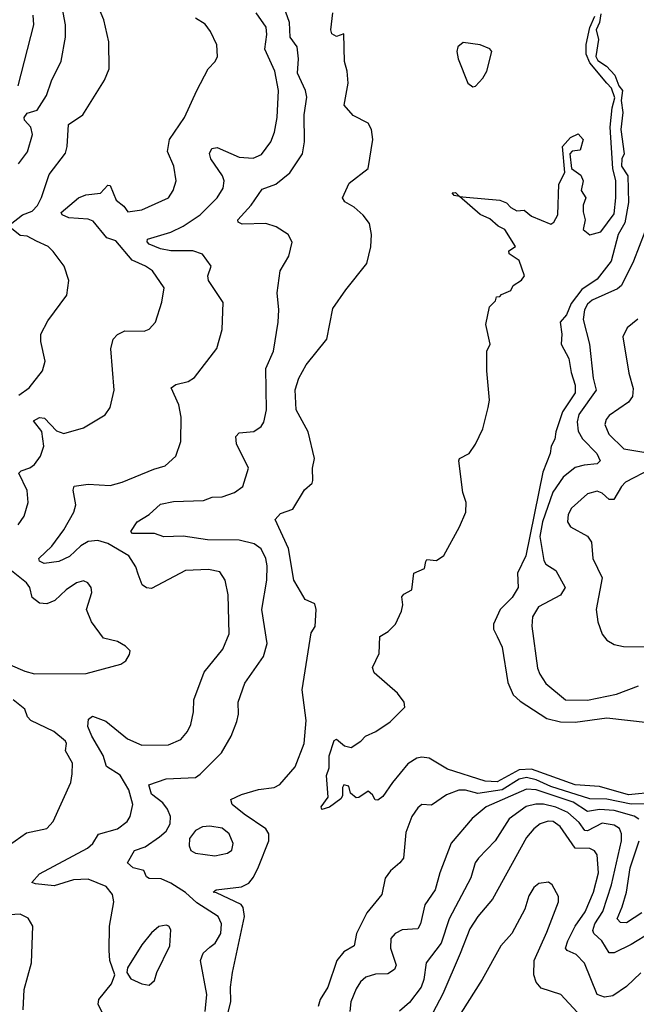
# Model space of a CAD drawing. Extents: x 1550320 to 1685906, y 509093 to 640511.
# Tile 432 of 532: x 1665924 to 1668456, y 585225 to 589266. Entities that reach past the tile are written whole.
import ezdxf

# ---------------------------------------------------------------- set-up
doc = ezdxf.new("R2010")
doc.units = 0

msp = doc.modelspace()

# ---------------------------------------------------------------- linework, layer by layer
at = {"layer": '0CON20XD'}
for points in [[(1665918.8, 588675), (1665955.7, 588724.3), (1665976, 588795), (1665968.8, 588825), (1665943.5, 588853.5), (1665941.4, 588865), (1665955, 588881.9), (1665995.5, 588894.5), (1666033.8, 588955), (1666053.6, 589015), (1666093.4, 589096.6), (1666111.8, 589195), (1666112, 589245), (1666085.4, 589385)], [(1666705, 585458.7), (1666726.1, 585475), (1666749.2, 585515), (1666752, 585555), (1666738.2, 585585), (1666651, 585641), (1666605, 585683.8), (1666545, 585722), (1666505, 585740.3), (1666455, 585741.2), (1666445, 585747.5), (1666433.6, 585773.6), (1666390, 585785), (1666366, 585805), (1666395, 585855.4), (1666439.1, 585870.9), (1666498.3, 585911.7), (1666525.6, 585935), (1666541.1, 585965), (1666542.7, 585995), (1666531.1, 586025), (1666511.9, 586051.9), (1666465, 586087.7), (1666454.1, 586125.9), (1666525, 586150), (1666645, 586155.5), (1666665, 586168.9), (1666752.5, 586257.5), (1666791.5, 586325), (1666815.5, 586385), (1666822.5, 586415), (1666821.5, 586465), (1666847.7, 586542.3), (1666925, 586652.9), (1666940, 586705), (1666918.2, 586845), (1666938.4, 586965), (1666939.7, 587025), (1666934.1, 587055), (1666914.8, 587094.8), (1666887.1, 587115), (1666825, 587129.8), (1666695, 587130.6), (1666595, 587145.6), (1666515, 587142.9), (1666476.9, 587156.9), (1666386.7, 587156.7), (1666380, 587165), (1666406, 587205), (1666455.6, 587235), (1666501.8, 587278.2), (1666555, 587288.3), (1666677.8, 587292.3), (1666714.3, 587305.7), (1666755, 587307.9), (1666805.7, 587325), (1666839.5, 587350.5), (1666863.5, 587425), (1666814.6, 587525), (1666810.6, 587555), (1666825, 587570), (1666885, 587575.6), (1666915, 587596.9), (1666926.4, 587613.6), (1666936.8, 587665), (1666934.6, 587835), (1666965.3, 587905), (1666985.3, 588025), (1666988, 588075), (1666980.6, 588145), (1666992.9, 588235), (1667029.5, 588295), (1667042.8, 588352.8), (1667025.7, 588385), (1666976.5, 588416.5), (1666935, 588430.2), (1666837.1, 588427.1), (1666820.8, 588435), (1666820, 588445), (1666874.7, 588505.3), (1666918.9, 588571.1), (1666975, 588590.4), (1667033, 588637), (1667085.7, 588715), (1667093.1, 588765), (1667092.3, 588875), (1667102.2, 588947.8), (1667096.9, 588975), (1667065, 589046.7), (1667069.2, 589105), (1667063.8, 589155), (1667033.8, 589193.8), (1667032.2, 589255), (1667003.1, 589335)], [(1665884.2, 588425), (1665935, 588464.7), (1665975, 588480.8), (1665996.4, 588503.6), (1666013.8, 588536.2), (1666045, 588631.4), (1666111.4, 588718.6), (1666118.8, 588745), (1666123.4, 588836.6), (1666182.9, 588875), (1666272.4, 589017.6), (1666291.4, 589065), (1666289.5, 589175), (1666269.6, 589265), (1666243.9, 589325)], [(1666265.6, 585185), (1666246, 585225), (1666248, 585245), (1666300.9, 585309.1), (1666314, 585345), (1666294.5, 585404.5), (1666290.5, 585445), (1666293.1, 585545), (1666310, 585645), (1666305, 585676), (1666278.7, 585708.7), (1666205, 585737.9), (1666144.8, 585735.2), (1666065, 585711.3), (1665988.7, 585718.7), (1665974, 585725), (1666005, 585760.4), (1666202.2, 585865), (1666224.5, 585885), (1666246.7, 585923.3), (1666325, 585944.5), (1666364.4, 585975), (1666377.9, 585995), (1666387.7, 586045), (1666372.3, 586105), (1666336, 586165), (1666280.8, 586200.8), (1666266.1, 586246.1), (1666219.8, 586325), (1666203.2, 586365), (1666206.4, 586395), (1666222.7, 586407.3), (1666277.3, 586387.3), (1666366.7, 586315), (1666425, 586287.9), (1666535, 586289.5), (1666585, 586311.9), (1666612.5, 586345), (1666626.4, 586373.6), (1666637.7, 586425), (1666638.2, 586475), (1666681.5, 586588.5), (1666757.3, 586682.7), (1666783.2, 586745), (1666780.3, 586905), (1666767.5, 586965), (1666745, 587000), (1666698.8, 587008.8), (1666605, 587005.4), (1666465, 586931.5), (1666443.8, 586933.8), (1666426, 586946), (1666409.5, 586990.5), (1666400.9, 587020.9), (1666372.5, 587065), (1666285, 587115.7), (1666245, 587128.7), (1666204.6, 587125), (1666175, 587107), (1666127.5, 587062.5), (1666085, 587041.6), (1666024.6, 587034.6), (1666005, 587044), (1666002, 587055), (1666055.2, 587104.8), (1666105, 587172.5), (1666146.2, 587245), (1666154.7, 587275), (1666143.5, 587335), (1666148, 587352), (1666205, 587360), (1666294.6, 587354.6), (1666345, 587368), (1666475, 587421.8), (1666521.2, 587435), (1666565.5, 587474.5), (1666585.7, 587534.3), (1666586.8, 587635), (1666576.9, 587685), (1666546, 587755), (1666565, 587769.4), (1666615, 587781.5), (1666642, 587798), (1666733.9, 587916.1), (1666755.6, 587995), (1666758.9, 588105), (1666698.5, 588195), (1666695.6, 588215), (1666710.6, 588255), (1666675, 588303.5), (1666635, 588317.1), (1666545, 588317.9), (1666501.4, 588325), (1666455.5, 588345), (1666447.5, 588355), (1666448.6, 588365), (1666545, 588394.7), (1666595, 588418.9), (1666665, 588464.6), (1666734, 588535), (1666758.8, 588575), (1666763.4, 588605), (1666756.5, 588625), (1666708.8, 588695), (1666703.3, 588716.7), (1666712.5, 588737.5), (1666735, 588741.1), (1666825, 588702.5), (1666882.5, 588697.5), (1666916.7, 588713.3), (1666954.8, 588765.2), (1666970.6, 588805), (1666981.1, 588865), (1666985.8, 588975), (1666971.1, 589055), (1666930, 589145), (1666938.7, 589205), (1666935.4, 589235), (1666895, 589294.4)], [(1666771.1, 585158.9), (1666790.4, 585235), (1666789.8, 585295), (1666797.8, 585355), (1666846.8, 585585), (1666841.9, 585621.9), (1666833.1, 585635), (1666732.2, 585682.2), (1666717.5, 585685), (1666730, 585695), (1666835, 585706.9), (1666865, 585721.5), (1666884.1, 585745.9), (1666905, 585789.1), (1666946.3, 585895), (1666946.1, 585925), (1666933.9, 585945), (1666845, 586004.7), (1666796.7, 586045), (1666791.2, 586065), (1666834.3, 586085.7), (1666905, 586106.2), (1666968.8, 586115), (1666992.6, 586127.4), (1667055, 586199.4), (1667091.4, 586295), (1667100.2, 586390.2), (1667084.3, 586515), (1667120.7, 586749.3), (1667137.5, 586775), (1667140.8, 586845), (1667135, 586868.8), (1667095.9, 586885.9), (1667066.7, 586935), (1667049.4, 586965), (1667028.2, 587095), (1666973.3, 587215), (1666995, 587238.8), (1667045, 587257.5), (1667093.2, 587336.8), (1667125, 587363.8), (1667128, 587375), (1667126, 587425), (1667134.3, 587465), (1667107.9, 587575), (1667059.5, 587665), (1667055, 587746.7), (1667069.6, 587795), (1667100.7, 587849.3), (1667184.4, 587955), (1667209.8, 588080.2), (1667262.4, 588157.6), (1667349.2, 588265), (1667365.5, 588334.5), (1667368.9, 588385), (1667360, 588430), (1667333.9, 588463.9), (1667297.2, 588497.2), (1667259.2, 588519.2), (1667249.2, 588535), (1667276, 588595), (1667354.3, 588655), (1667373.3, 588775), (1667368.7, 588815), (1667355, 588841.1), (1667293.4, 588873.4), (1667256.6, 588915), (1667272.2, 589005), (1667268.8, 589055), (1667257.7, 589095), (1667255, 589207.5), (1667225, 589197.5), (1667205, 589208), (1667200.8, 589225), (1667210, 589295)], [(1665916.9, 588995), (1665982.2, 589245), (1665979.3, 589285)], [(1665917, 587193), (1665942, 587228), (1665957.8, 587285), (1665954.1, 587334.1), (1665920.6, 587405), (1665929.2, 587415), (1665965, 587426.6), (1665985, 587440.4), (1666009.7, 587475), (1666022.8, 587515), (1666015.2, 587575.2), (1665980.5, 587619.5), (1666005, 587633), (1666025, 587631), (1666075, 587577.9), (1666105, 587567.7), (1666185, 587590.6), (1666275, 587644), (1666295.8, 587675), (1666311.1, 587745), (1666298.1, 587915), (1666307.5, 587955), (1666325, 587974.2), (1666355, 587988.6), (1666435, 587987.5), (1666455, 587996), (1666480.8, 588025), (1666507, 588107), (1666516.9, 588165), (1666469.2, 588235), (1666440, 588255), (1666385, 588278.8), (1666318.8, 588358.8), (1666281.1, 588371.1), (1666225, 588439.1), (1666205, 588447.5), (1666125, 588453.2), (1666097.5, 588465), (1666093.5, 588475), (1666164.8, 588535.2), (1666195, 588547.5), (1666255, 588554.7), (1666285, 588586.7), (1666295.2, 588585.2), (1666319.6, 588525), (1666350.8, 588500.9), (1666367.9, 588477.9), (1666425, 588485.6), (1666534.4, 588535), (1666553.5, 588565), (1666566.5, 588605), (1666557.1, 588665), (1666531.1, 588725), (1666538.2, 588775), (1666600, 588865), (1666651.5, 588975), (1666698, 589065), (1666726, 589095), (1666736, 589115), (1666732.7, 589162.7), (1666707.4, 589217.4), (1666685, 589247.5), (1666645, 589273.1)], [(1668535, 586095.1), (1668423.8, 586083.8), (1668305, 586118.9), (1668204.4, 586125.6), (1668025, 586190.3), (1667975, 586186.8), (1667885, 586138.3), (1667835, 586140.4), (1667680.5, 586190.5), (1667605.3, 586235.3), (1667575, 586239.2), (1667555, 586234.6), (1667518.2, 586211.8), (1667454.4, 586135.6), (1667415, 586077.5), (1667395, 586062.5), (1667383.3, 586063.3), (1667372.5, 586085), (1667355, 586100), (1667317, 586073), (1667305, 586072.5), (1667281.7, 586091.7), (1667275, 586120), (1667255, 586126.2), (1667248.8, 586115), (1667249.3, 586080.7), (1667242, 586068), (1667195.5, 586034.5), (1667165, 586024), (1667162, 586035), (1667190.9, 586075), (1667183.9, 586163.9), (1667194.2, 586195), (1667194.6, 586245), (1667215, 586307.5), (1667225, 586313.3), (1667257.5, 586285), (1667285, 586278.8), (1667325, 586304.2), (1667344.1, 586325.9), (1667386, 586345), (1667445, 586384.4), (1667505, 586443.8), (1667502, 586465), (1667475, 586501.2), (1667380, 586585), (1667372.3, 586607.7), (1667400, 586665), (1667402.5, 586735), (1667437.5, 586755), (1667467.5, 586785), (1667491.7, 586838.3), (1667497.5, 586865), (1667493, 586897), (1667501.7, 586908.3), (1667533.6, 586926.4), (1667542.5, 586995), (1667586.2, 587013.8), (1667591.7, 587041.7), (1667595, 587050), (1667635, 587046.7), (1667665, 587067.5), (1667730, 587185), (1667756.2, 587245), (1667756.7, 587285), (1667743.3, 587325), (1667727.5, 587455), (1667730, 587465), (1667770, 587485), (1667795, 587523.3), (1667825, 587586.7), (1667847.3, 587675), (1667852.5, 587705), (1667841.4, 587825), (1667842.5, 587905), (1667856.2, 587935), (1667837.5, 588015), (1667853, 588087), (1667878.3, 588111.7), (1667881.7, 588128.3), (1667895, 588130), (1667901.7, 588138.3), (1667940, 588155), (1667950, 588175), (1667985, 588197.5), (1667996.7, 588215), (1667975, 588277.5), (1667933.3, 588305), (1667932.5, 588317.5), (1667960, 588335), (1667916, 588405), (1667889.2, 588419.2), (1667855, 588449.2), (1667815, 588466.2), (1667730, 588540), (1667707.5, 588545), (1667700, 588555), (1667713.8, 588556.2), (1667730, 588540), (1667757.7, 588537.7), (1667895.7, 588525.7), (1667922.5, 588515), (1667940, 588495), (1667965, 588481.2), (1667995, 588483.8), (1668025, 588460), (1668105, 588426.7), (1668116.7, 588435), (1668133.3, 588465), (1668138.3, 588591.7), (1668161.7, 588638.3), (1668152.5, 588745), (1668185, 588783.3), (1668217.5, 588797.5), (1668237.5, 588775), (1668225, 588730), (1668193, 588727), (1668182.5, 588715), (1668190, 588655), (1668228.1, 588628.1), (1668237.1, 588605), (1668230, 588565), (1668248.8, 588535), (1668237.5, 588505), (1668237, 588477), (1668246.2, 588445), (1668237.5, 588405), (1668265, 588382.5), (1668310, 588395), (1668365, 588468.8), (1668372.1, 588535), (1668372.1, 588605), (1668359.6, 588655), (1668348.8, 588825), (1668356.1, 588903.9), (1668368, 588945), (1668354.4, 588985), (1668334.4, 589005), (1668265, 589088.8), (1668250.5, 589125), (1668249.5, 589165), (1668265, 589234), (1668285, 589280)], [(1668310, 589290), (1668304.5, 589255), (1668290.9, 589225), (1668300, 589185), (1668290, 589115), (1668298.3, 589098.3), (1668332.9, 589075), (1668368, 589038), (1668384.6, 588994.6), (1668399.2, 588975), (1668393.8, 588935), (1668400, 588885), (1668392.5, 588815), (1668405.8, 588715.8), (1668396, 588695), (1668394.4, 588665), (1668420.6, 588625), (1668423.9, 588516.1), (1668408.1, 588431.9), (1668380.9, 588385), (1668353.1, 588275), (1668295, 588201.8), (1668231.5, 588158.5), (1668188.8, 588101.2), (1668169.2, 588055), (1668143.6, 588025), (1668150.4, 587975), (1668147.5, 587935), (1668178.5, 587875), (1668187.7, 587817.7), (1668205, 587766.7), (1668204.7, 587735), (1668153.1, 587656.9), (1668125.5, 587575), (1668121.1, 587545), (1668105.8, 587515), (1668101.9, 587485), (1668071.4, 587408.6), (1668001.6, 587065), (1667968.4, 586995), (1667970.7, 586935), (1667945.7, 586895), (1667897, 586845), (1667869.8, 586785), (1667869.7, 586765), (1667884.1, 586734.1)], [(1667785, 588990.5), (1667795, 588993.3), (1667825, 589025.5), (1667842.2, 589055), (1667862.7, 589135), (1667855, 589146.9), (1667815, 589162.9), (1667745, 589172.4), (1667723.3, 589155), (1667719.4, 589135), (1667723.7, 589105), (1667763.6, 589005), (1667785, 588990.5)], [(1665920, 587725), (1665962.5, 587755), (1666017.5, 587825), (1666028.6, 587865), (1666010, 587945), (1666010, 587975), (1666039.3, 588030.7), (1666117.1, 588135), (1666125.7, 588195), (1666106, 588255), (1666061.1, 588315), (1666040.6, 588335), (1665992.7, 588357.3), (1665955, 588378.1), (1665925, 588380.4), (1665882.5, 588415)], [(1668491.4, 588395), (1668444, 588275), (1668394.7, 588175), (1668378.7, 588161.3), (1668274.7, 588115), (1668255, 588098.4), (1668242.8, 588075), (1668237.4, 588035), (1668263.3, 587935), (1668278.9, 587795), (1668291.6, 587745), (1668220.4, 587645), (1668213.3, 587615), (1668217.3, 587577.3), (1668235, 587546.4), (1668293.4, 587485), (1668308, 587455), (1668295, 587442.9), (1668242.2, 587437.8), (1668205, 587427.4), (1668155, 587388.2), (1668113, 587327), (1668071.2, 587205), (1668059.9, 587145), (1668076.4, 587046.4), (1668085, 587031.1), (1668125.5, 587005), (1668163.2, 586935), (1668145, 586904), (1668054.1, 586855.9), (1668028.9, 586815), (1668026.3, 586776.3), (1668050.4, 586605), (1668059.2, 586579.2), (1668085, 586541.1), (1668165, 586474.1), (1668255, 586473.3), (1668375, 586498.2), (1668465, 586532.1)], [(1668462.7, 588037.3), (1668418, 588002), (1668400.5, 587965), (1668424.5, 587815), (1668442.3, 587752.3), (1668440.1, 587719.9), (1668424.1, 587695.9), (1668345, 587642.2), (1668331.8, 587625), (1668327.1, 587605), (1668342.9, 587565), (1668404.3, 587505), (1668495, 587490.2)], [(1668517.4, 587422.6), (1668412, 587368), (1668395, 587350), (1668363.8, 587296.2), (1668345, 587296.4), (1668315, 587322.7), (1668295, 587330.8), (1668255, 587320), (1668189.3, 587260.7), (1668175.5, 587235), (1668173.3, 587205), (1668186, 587185), (1668256, 587146), (1668272.2, 587122.2), (1668277.5, 587055), (1668315.5, 586975), (1668291.4, 586845), (1668297.5, 586795), (1668315, 586743.3), (1668335, 586718.8), (1668365, 586702), (1668403.4, 586693.4), (1668505, 586692.1)], [(1665885, 586617.9), (1665945, 586591.5), (1665985, 586581.1), (1666197.3, 586582.7), (1666339.5, 586620.5), (1666360, 586635), (1666375, 586660), (1666376.7, 586675), (1666357.5, 586695), (1666325, 586713.3), (1666267.7, 586727.7), (1666218.6, 586795), (1666197.5, 586845), (1666219.4, 586915), (1666217.1, 586935), (1666203.3, 586955), (1666185, 586962.5), (1666156.7, 586955), (1666115, 586925.8), (1666068.5, 586881.5), (1666035, 586868.5), (1666005, 586871.5), (1665975.4, 586895), (1665965.4, 586935), (1665951.5, 586955), (1665869.9, 587019.9)], [(1667884.1, 586734.1), (1667905, 586690), (1667928.2, 586545), (1667949.6, 586495), (1667979, 586469), (1668088.4, 586398.4), (1668145.2, 586384.8), (1668205, 586382.8), (1668335, 586400.6), (1668505, 586381.2)], [(1665881.3, 585878.7), (1665951.7, 585928.3), (1666035, 585946), (1666061.4, 585975), (1666133.1, 586135), (1666139.5, 586170.5), (1666140, 586215), (1666112.2, 586265), (1666115.7, 586295), (1666111.4, 586305), (1666064.2, 586345), (1665969.2, 586389.2), (1665956.2, 586405), (1665945, 586436.5), (1665897.1, 586475)], [(1668495, 586046.9), (1668434.5, 586045.5), (1668335, 586066.7), (1668265, 586068.6), (1668105, 586118.3), (1668045, 586146.6), (1668005, 586155.1), (1667975, 586148.8), (1667905, 586105.3), (1667805, 586090.6), (1667755, 586104.3), (1667727, 586103), (1667676.9, 586085), (1667615, 586042.7), (1667575, 586044.4), (1667558.5, 586031.5), (1667533.8, 585995), (1667509.5, 585930.5), (1667500, 585825), (1667485.3, 585804.7), (1667446.9, 585773.1), (1667425, 585742.5), (1667410.9, 585675), (1667349.2, 585600.8), (1667306.3, 585515), (1667297.1, 585465), (1667255, 585440), (1667225.7, 585405), (1667189.6, 585295), (1667157.3, 585245), (1667149.2, 585215)], [(1668466.6, 585985), (1668446.9, 585996.9), (1668365, 586019.9), (1668305, 586023.9), (1668255, 586016.2), (1668195.9, 586055), (1668045, 586105.5), (1668005, 586108), (1667838.9, 586035), (1667782.2, 585987.8), (1667695, 585886.7), (1667649.3, 585765), (1667630, 585695), (1667587.6, 585632.4), (1667570, 585555), (1667558.6, 585535), (1667495, 585530), (1667466, 585515), (1667447.5, 585495), (1667446.4, 585455), (1667470, 585385), (1667462.7, 585367.3), (1667435, 585350.4), (1667385, 585348.5), (1667345, 585335.4), (1667322.9, 585317.1), (1667305, 585288.6), (1667283.9, 585235), (1667279.5, 585195)], [(1668515, 585519.2), (1668435, 585469.7), (1668365, 585436.5), (1668345, 585436.6), (1668313.9, 585485), (1668281.2, 585515), (1668277.3, 585527.3), (1668285.2, 585555), (1668318.5, 585605), (1668353.5, 585715), (1668395.6, 585895), (1668395.2, 585925), (1668386.6, 585946.6), (1668365, 585959.6), (1668315, 585967.8), (1668255, 585936.7), (1668245, 585938.1), (1668220.7, 585970.7), (1668175, 586011.6), (1668125, 586033.2), (1668074.2, 586045.8), (1668043.8, 586046.1), (1668003.6, 586036.4), (1667934.1, 585985.9), (1667876.2, 585895), (1667807.3, 585825), (1667794.8, 585805.2), (1667776, 585744), (1667687.5, 585575), (1667654, 585476), (1667592.8, 585395), (1667583.5, 585326.5), (1667572.4, 585295), (1667525, 585232.5), (1667483.6, 585196.4)], [(1666725, 585834.5), (1666777.5, 585845), (1666795, 585856.7), (1666800, 585885), (1666783.5, 585925), (1666755, 585948.2), (1666705, 585955.4), (1666675, 585953.5), (1666645, 585938.1), (1666620.6, 585905), (1666620, 585875), (1666626.6, 585856.6), (1666645.6, 585844.4), (1666725, 585834.5)], [(1668475, 585354.5), (1668415, 585297.8), (1668360, 585260), (1668325, 585254), (1668294.8, 585264.8), (1668243, 585393), (1668208.9, 585428.9), (1668171.4, 585445), (1668164.8, 585454.8), (1668174.2, 585485), (1668204.9, 585545.1), (1668245.6, 585604.4), (1668280.6, 585685), (1668301, 585765), (1668295, 585838.8), (1668284.7, 585854.7), (1668265, 585863.9), (1668204.9, 585864.9), (1668143.1, 585955), (1668115, 585975.6), (1668093.8, 585976.2), (1668060.9, 585965), (1668034.6, 585945), (1668005, 585910), (1667865, 585656.7), (1667804.8, 585585.2), (1667771.9, 585535), (1667733.2, 585433.2), (1667661.8, 585268.2), (1667591.1, 585135)], [(1668479.2, 585600.8), (1668415, 585559.2), (1668390.8, 585560.8), (1668377.3, 585575), (1668398.3, 585625), (1668415.9, 585685), (1668430.4, 585785), (1668467.3, 585895)], [(1668212.9, 585192.9), (1668145.4, 585265.4), (1668065, 585291.4), (1668044.4, 585315), (1668035.4, 585345.4), (1668036.2, 585403.8), (1668088.9, 585521.1), (1668136.7, 585645), (1668137, 585667), (1668110, 585715), (1668095.7, 585725.7), (1668055, 585720.8), (1668035, 585703.8), (1668015, 585670), (1667998.1, 585615), (1667944.7, 585515.3), (1667898.9, 585465), (1667822.9, 585327.1), (1667735, 585188.6)], [(1665938.1, 585201.9), (1665942, 585285), (1665972, 585395), (1665978.1, 585545), (1665958.7, 585578.7), (1665925, 585594.4), (1665795, 585587.1)], [(1666455, 585303.8), (1666477.7, 585322.3), (1666487.1, 585355), (1666540.4, 585465), (1666545, 585530), (1666536.2, 585545), (1666525, 585550), (1666495.6, 585544.4), (1666465, 585517.5), (1666425, 585469.2), (1666365.8, 585375), (1666363.8, 585355), (1666379.5, 585329.5), (1666425, 585308.8), (1666455, 585303.8)], [(1666685.9, 585195), (1666692.5, 585265), (1666666.7, 585405), (1666677.5, 585435), (1666705, 585458.7)]]:
    msp.add_lwpolyline(points, dxfattribs=at)

doc.saveas('drawing.dxf')
